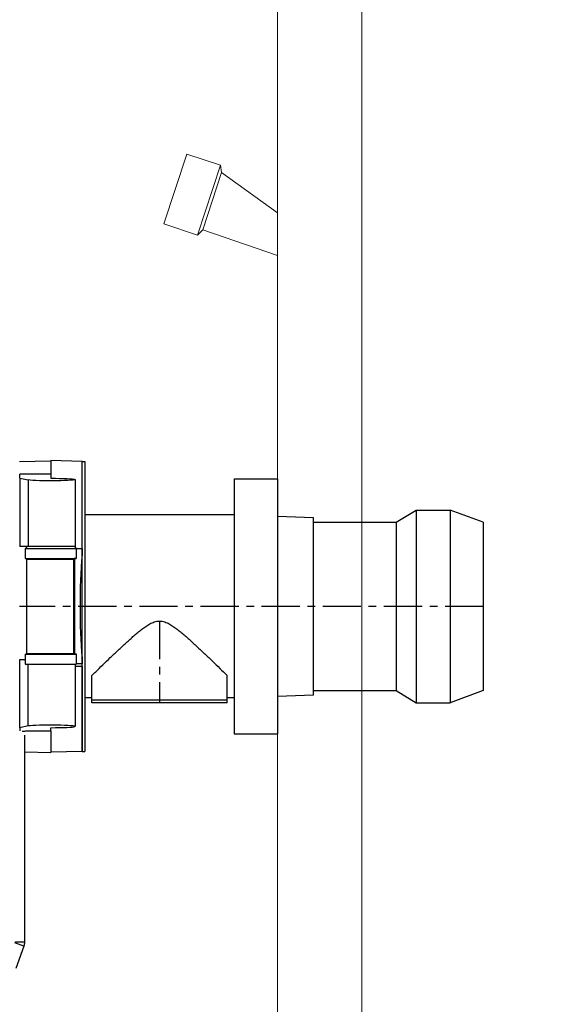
# Model space of a CAD drawing. Header units: metres. Extents: x -54598 to 1827199, y -329446 to -256744.
# Tile 457 of 474: x 280854 to 282614, y -289416 to -286142. Entities that reach past the tile are written whole.
import ezdxf
from ezdxf import colors
from ezdxf.entities.mleader import LeaderData, LeaderLine
from ezdxf.math import Vec2, Vec3

# ---------------------------------------------------------------- set-up
doc = ezdxf.new("R2010")
doc.units = ezdxf.units.M
doc.linetypes.add('MITTE', pattern=[50.8, 31.75, -6.35, 6.35, -6.35])
doc.layers.add('M-EQPM', color=7, linetype='Continuous', lineweight=20)
doc.styles.add('ISOCPEUR', font='isocpeui.ttf')
doc.styles.get("Standard").update_dxf_attribs({"font": 'arial.ttf'})

# ---------------------------------------------------------------- blocks, each defined once
blk = doc.blocks.new('A$C11bdd88d')
at = {"layer": 'M-EQPM', "color": 7}
for p, q in [((131.57, 50), (131.57, 1356)), ((75.57, 100), (75.57, 1286)), ((15.24, 789.54), (0, 743.06)), ((37.65, 782.19), (15.24, 789.54)), ((37.65, 782.19), (22.41, 735.71)), ((38.41, 777.25), (37.65, 782.19)), ((25.95, 739.25), (38.41, 777.25)), ((75.57, 750.55), (38.41, 777.25)), ((0, 743.06), (22.41, 735.71)), ((22.41, 735.71), (25.95, 739.25)), ((25.95, 739.25), (75.57, 722))]:
    blk.add_line(p, q, dxfattribs=at)
blk = doc.blocks.new('A$Cd74f9b14')
at = {"extrusion": (0, 1, 0)}
for p, q in [((190.05, 120.57), (190.05, 49.86)), ((192.26, 120.57), (190.05, 120.57)), ((192.26, 120.57), (218.26, 121.2)), ((192.26, -49.53), (192.26, 120.57)), ((218.26, 121.2), (218.26, 109.86)), ((244.26, 120.4), (218.26, 121.03)), ((218.26, 109.86), (218.26, 106.52)), ((244.14, 106.64), (237.1, 105.11)), ((244.14, 106.64), (244.14, 109.97)), ((244.14, 106.64), (244.14, 49.86)), ((30, 106), (30, -106)), ((66.06, 106), (30, 106)), ((66.06, 106), (66.06, -106)), ((198.21, 105.46), (198.21, 49.86)), ((237.1, 105.11), (237.1, 49.86)), ((-141, 70), (-113.53, 80)), ((-113.53, 80), (-113.53, 0)), ((-85.33, 80), (-113.53, 80)), ((-85.33, 80), (-85.33, 0)), ((-68.5, 69.92), (-85.33, 80)), ((0, 73.62), (30, 74.88)), ((66.06, 76.17), (190.05, 76.17)), ((-141, 70), (-141, 0)), ((-68.5, 69.92), (-68.5, 0)), ((0, 69.92), (-68.5, 69.92)), ((0, 0), (0, 73.62)), ((190.05, 49.86), (190.05, -120.57)), ((198.74, 49.86), (197.26, 48.2)), ((198.21, 49.86), (237.1, 49.86)), ((237.1, 49.86), (244.14, 49.86)), ((237.77, 49.86), (239.26, 48.2)), ((197.28, 48.13), (192.37, 48.13)), ((192.37, 48.13), (192.37, 43.12)), ((239.26, 48.2), (197.26, 48.2)), ((197.26, 48.13), (197.26, 48.2)), ((197.28, 48.13), (197.28, 39.87)), ((239.26, 39.87), (239.26, 48.2)), ((198.62, 39.87), (197.28, 39.87)), ((198.62, 39.87), (198.62, -39.54)), ((239.26, 39.87), (198.62, 39.87)), ((238.31, 39.38), (199.42, 39.38)), ((199.42, 39.38), (199.42, -39.05)), ((238.31, 39.38), (239.26, 39.87)), ((238.31, -39.05), (238.31, 39.38)), ((-141, 0), (-141, -70)), ((-113.53, 0), (-113.53, -80)), ((-85.33, 0), (-85.33, -80)), ((-68.5, 0), (-68.5, -69.93)), ((0, -73.62), (0, 0)), ((198.62, -39.54), (197.28, -39.54)), ((197.28, -39.54), (197.28, -47.79)), ((239.26, -39.54), (198.62, -39.54)), ((238.31, -39.05), (199.42, -39.05)), ((238.31, -39.05), (239.26, -39.54)), ((239.26, -47.87), (239.26, -39.54)), ((192.37, -43.12), (192.37, -47.79)), ((192.37, -47.79), (197.28, -47.79)), ((197.26, -47.87), (197.26, -47.79)), ((239.26, -47.87), (197.26, -47.87)), ((198.21, -48.93), (197.26, -47.87)), ((198.21, -48.93), (198.21, -99.72)), ((237.1, -99.36), (237.1, -48.93)), ((238.75, -48.44), (239.26, -47.87)), ((244.14, -44.11), (239.26, -44.11)), ((244.14, -100.89), (244.14, -44.11)), ((71.88, -78), (71.88, -57.28)), ((184.12, -78), (184.12, -57.28)), ((192.26, -49.53), (192.26, -120.57)), ((192.26, -120.57), (192.26, -49.53)), ((-141, -70), (-113.53, -80)), ((-68.5, -69.93), (-85.33, -80)), ((0, -69.93), (-68.5, -69.93)), ((0, -73.62), (30, -74.88)), ((-85.33, -80), (-113.53, -80)), ((66.06, -75.83), (71.88, -75.83)), ((71.88, -78), (184.12, -78)), ((71.88, -78), (184.12, -78)), ((71.88, -80), (71.88, -78)), ((71.88, -80), (184.12, -80)), ((184.12, -75.83), (190.05, -75.83)), ((184.12, -80), (184.12, -78)), ((66.06, -106), (30, -106)), ((218.26, -103.47), (218.26, -100.77)), ((218.26, -103.47), (218.26, -121.37)), ((237.1, -99.36), (244.14, -100.89)), ((244.14, -100.89), (244.14, -103.43)), ((240.19, -106.93), (240.19, -278.98)), ((192.26, -120.57), (190.05, -120.57)), ((192.26, -120.57), (218.26, -121.2)), ((240.19, -120.84), (218.26, -121.37)), ((240.19, -278.98), (248.09, -278.98)), ((240.79, -282.4), (248.33, -279.66)), ((240.79, -282.4), (247.52, -300.94))]:
    blk.add_line(p, q, dxfattribs=at)
at = {"color": 1, "linetype": 'MITTE'}
for p, q in [((-141, 0), (244.4, 0)), ((128, -12.12), (128, -80))]:
    blk.add_line(p, q, dxfattribs=at)
blk.add_arc((250.19, -278.98), 10, 180, 199.95043)
blk.add_ellipse((218.26, 105.46), major_axis=(-20.05, 0), ratio=0.052408, start_param=-1.570796, end_param=2.792932)
at = {"extrusion": (0, 0, -1)}
for centre, major_axis, ratio, start_param, end_param in [((168.93, 0), (0, -120.01), 0.209345, -1.938344, -1.203249), ((218.26, -99.72), (-20.05, 0), 0.052408, -1.570796, 2.792932)]:
    blk.add_ellipse(centre, major_axis=major_axis, ratio=ratio, start_param=start_param, end_param=end_param, dxfattribs=at)
for points, weights in [([(218.26, 109.88), (231.45, 109.92), (244.14, 109.97)], [1, 1.00002517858, 1]), ([(197.28, 39.87), (197.95, 39.61), (198.62, 39.87)], [1, 1.01225567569, 1.00000000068]), ([(198.62, 39.87), (199.03, 39.62), (199.42, 39.38)], [1, 1.00029148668, 1]), ([(198.62, -39.54), (197.95, -39.28), (197.28, -39.54)], [1.00000000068, 1.01225567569, 1]), ([(199.42, -39.05), (199.03, -39.29), (198.62, -39.54)], [1, 1.00029148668, 1]), ([(198.21, -49.53), (195.23, -49.53), (192.26, -49.53)], [1.00000143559, 1.00000093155, 1]), ([(198.21, -49.53), (195.23, -49.53), (192.26, -49.53)], [1.00000143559, 1.00000093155, 1]), ([(242.13, -103.54), (230.32, -103.5), (218.26, -103.47)], [1.00000216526, 1.00001376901, 1])]:
    blk.add_rational_spline(points, weights, degree=2)
blk.add_open_spline([(184.12, -57.28), (183.1, -56.29), (182.07, -55.28), (179.16, -52.44), (177.19, -50.53), (173.14, -46.61), (171.05, -44.59), (166.78, -40.51), (164.61, -38.44), (160.22, -34.31), (158.01, -32.25), (153.6, -28.21), (151.41, -26.24), (148.14, -23.41), (147.05, -22.49), (144.87, -20.7), (143.79, -19.82), (141.6, -18.15), (140.51, -17.35), (138.85, -16.22), (138.29, -15.85), (137.16, -15.15), (136.59, -14.82), (135.42, -14.18), (134.83, -13.88), (133.61, -13.33), (132.98, -13.07), (131.67, -12.64), (130.99, -12.46), (129.56, -12.2), (128.81, -12.12), (128, -12.12), (127.19, -12.12), (126.44, -12.2), (125.01, -12.46), (124.33, -12.64), (123.02, -13.07), (122.39, -13.33), (121.17, -13.88), (120.58, -14.18), (119.41, -14.82), (118.84, -15.15), (117.71, -15.85), (117.15, -16.22), (115.49, -17.35), (114.4, -18.15), (112.21, -19.82), (111.13, -20.7), (108.95, -22.49), (107.86, -23.41), (104.59, -26.24), (102.4, -28.21), (97.99, -32.25), (95.78, -34.31), (91.39, -38.44), (89.22, -40.51), (84.95, -44.59), (82.86, -46.61), (78.81, -50.53), (76.84, -52.44), (73.93, -55.28), (72.9, -56.29), (71.88, -57.28)], degree=3, knots=[-82.66339, -82.66339, -82.66339, -82.66339, -77.316524, -77.316524, -67.651958, -67.651958, -57.987393, -57.987393, -48.322827, -48.322827, -38.658262, -38.658262, -28.993696, -28.993696, -24.161414, -24.161414, -19.329131, -19.329131, -14.496848, -14.496848, -12.080707, -12.080707, -9.664565, -9.664565, -7.248424, -7.248424, -4.832283, -4.832283, -2.416141, -2.416141, 0, 0, 0, 2.416141, 2.416141, 4.832283, 4.832283, 7.248424, 7.248424, 9.664565, 9.664565, 12.080707, 12.080707, 14.496848, 14.496848, 19.329131, 19.329131, 24.161414, 24.161414, 28.993696, 28.993696, 38.658262, 38.658262, 48.322827, 48.322827, 57.987393, 57.987393, 67.651958, 67.651958, 77.316524, 77.316524, 82.66339, 82.66339, 82.66339, 82.66339])
blk.add_open_spline([(244.26, -102.16), (244.22, -102.18), (244.18, -102.2), (244.14, -102.22)], degree=3)
at = {"flags": 1}
blk.add_attdef('GASDROSSEL', (128, -80), '', height=0.00001, dxfattribs=at)
blk = doc.blocks.new('_Dot')
at = {"color": 0, "linetype": 'ByBlock', "lineweight": -2}
blk.add_line((-0.5, 0), (-1, 0), dxfattribs=at)
at = {"color": 0, "linetype": 'ByBlock', "const_width": 0.5}
blk.add_lwpolyline([(-0.25, 0, 1), (0.25, 0, 1)], format="xyb", close=True, dxfattribs=at)

msp = doc.modelspace()

# ---------------------------------------------------------------- block references
for name, p, xscale, yscale, zscale in [('A$C11bdd88d', (281332.7, -290536.6), 5, 5, 5), ('A$Cd74f9b14', (281830.6, -288093), -4, 4, 4)]:
    msp.add_blockref(name, p, dxfattribs=dict(xscale=xscale, yscale=yscale, zscale=zscale))

# ---------------------------------------------------------------- leaders
at = {"ltscale": 80}
ml = msp.add_multileader_mtext('Standard', dxfattribs=at)
ml.set_content('K2', color=256, style='ISOCPEUR')
ml.set_leader_properties()
ml.set_arrow_properties(name='DOT')
ml.build(insert=Vec2(0, 0))
ml.multileader.update_dxf_attribs({"text_left_attachment_type": 6, "text_right_attachment_type": 6, "dogleg_length": 0.36, "arrow_head_size": 100})
ctx = ml.context
ctx.base_point, ctx.char_height, ctx.arrow_head_size, ctx.landing_gap_size, ctx.plane_origin = Vec3(280051.2, -290972), 500, 100, 0, Vec3(282693.4, -290439.7)
ctx.left_attachment, ctx.right_attachment, ctx.text_align_type = 6, 6, 1
notes = []
notes.append((ctx, [(0, (1, 1, 0), (280050.9, -290972), (1, 0), 0.36, [(0, [(279165.8, -289277)], 0, [])])]))
ctx.mtext.insert, ctx.mtext.width, ctx.mtext.alignment, ctx.mtext.flow_direction = Vec3(280435.9, -290372), 4356.386, 2, 5
for ctx, leaders in notes:
    for number, flags, end, landing, length, lines in leaders:
        leader = LeaderData()
        leader.index, (leader.has_last_leader_line, leader.has_dogleg_vector, leader.attachment_direction) = number, flags
        leader.last_leader_point, leader.dogleg_vector, leader.dogleg_length = Vec3(end), Vec3(landing), length
        for number, points, colour, breaks in lines:
            line = LeaderLine()
            line.index, line.vertices, line.color, line.breaks = number, Vec3.list(points), colors.encode_raw_color(colour), breaks
            leader.lines.append(line)
        ctx.leaders.append(leader)

doc.saveas('drawing.dxf')
